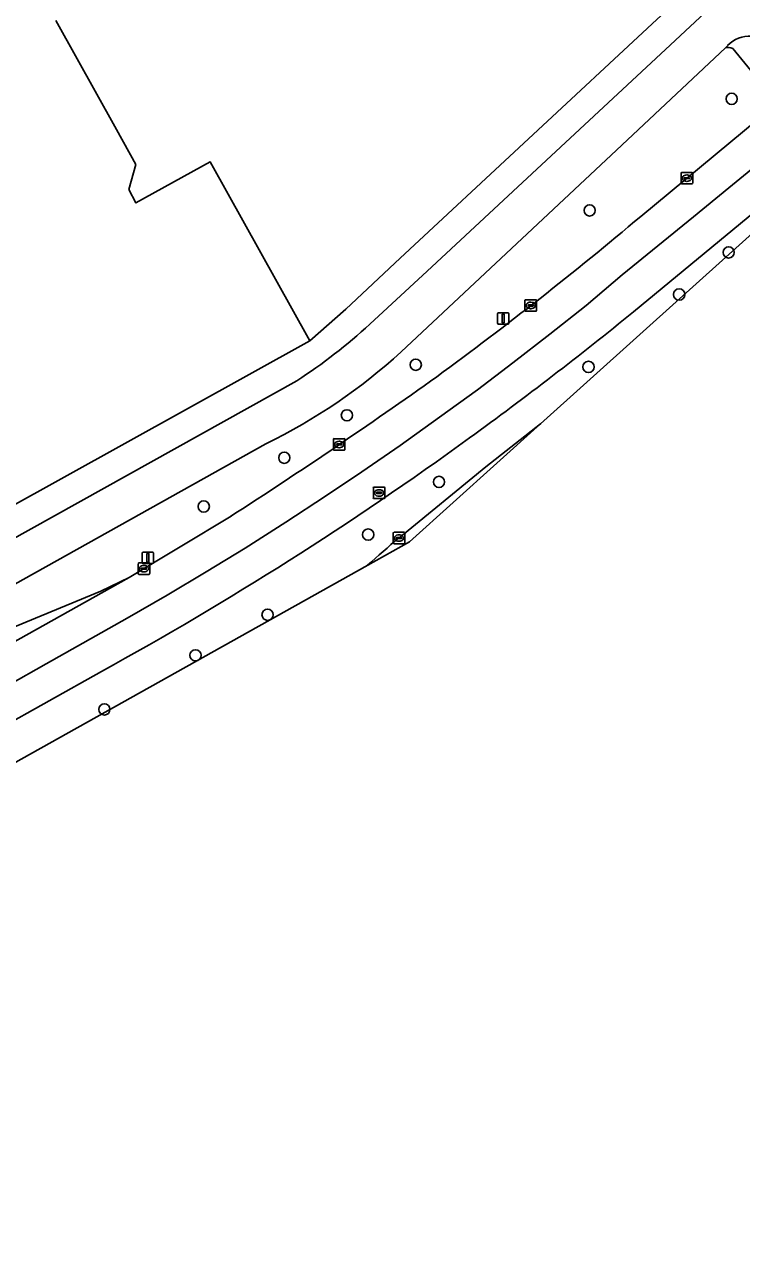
# Model space of a CAD drawing. Extents: x 157692 to 159674, y 381452 to 383291.
# Drawn here: x 159107.8 to 159169.9, y 382094.5 to 382201.1 of the extents above; entities that cross this region are included whole.
import ezdxf

# ---------------------------------------------------------------- set-up
doc = ezdxf.new("R2010")
doc.units = 0
for name, color, linetype in [('IMGEO_Berm_groen', 7, 'Continuous'), ('IMGEO_Boom', 7, 'Continuous'), ('IMGEO_Erf', 7, 'Continuous'), ('IMGEO_Fietspad_gesloten', 7, 'Continuous'), ('IMGEO_Kolk', 7, 'Continuous'), ('IMGEO_Lichtmast', 7, 'Continuous'), ('IMGEO_OVBaan_gesloten', 7, 'Continuous'), ('IMGEO_Pand', 7, 'Continuous'), ('IMGEO_Rijbaan_regionaal_gesloten', 7, 'Continuous'), ('IMGEO_Rijbaan_regionaal_open', 7, 'Continuous'), ('IMGEO_Rioolput', 7, 'Continuous'), ('IMGEO_Voetpad_open', 7, 'Continuous')]:
    doc.layers.add(name, color=color, linetype=linetype)

msp = doc.modelspace()

# ---------------------------------------------------------------- linework, layer by layer
at = {"layer": 'IMGEO_Berm_groen'}
for points in [[(159168.56, 382199.1), (159159.11, 382190.22), (159140.46, 382172.71)], [(159172.74, 382194.72), (159169.2, 382199.04)], [(159161.22, 382184.46), (159172.75, 382194.04)], [(159140.26, 382156.56), (159147.8, 382162.75), (159152.53, 382166.46), (159177.5, 382188.94), (159177.5, 382188.94), (159177.2, 382189.32)], [(159176.66, 382189.47), (159160.6, 382176.18)], [(159128.73, 382164.73), (159096.91, 382146.96), (159094.14, 382145.6), (159095.03, 382143.96), (159114.41, 382151.97), (159116.88, 382153.15), (159125.7, 382158.46)], [(159052.5, 382106.6), (159137.55, 382154.2)], [(159114.47, 382144.98), (159050.92, 382109.35), (159052.5, 382106.6)]]:
    msp.add_lwpolyline(points, dxfattribs=at)
for centre, radius, start, end in [((159168.79, 382198.14), 0.985, 65.7357, 103.9398), ((158955.73, 382427.65), 318.38, 306.148, 310.1971), ((158948.82, 382436.61), 335.66, 306.0572, 309.119), ((159106.78, 382209.62), 49.96, 296.0513, 312.3793), ((158881.6, 382537.6), 450.92, 302.7738, 305.5131), ((158968.86, 382409.67), 302.09, 298.8161, 305.9914), ((159194.36, 382091.61), 84.54, 129.7913, 132.2264)]:
    msp.add_arc(centre, radius, start, end, dxfattribs=at)
at = {"layer": 'IMGEO_Boom'}
for centre in [(159169.1, 382194.66), (159156.79, 382184.98), (159168.84, 382181.34), (159164.55, 382177.69), (159141.71, 382171.6), (159156.69, 382171.41), (159135.75, 382167.21), (159130.32, 382163.53), (159143.73, 382161.43), (159123.34, 382159.3), (159137.59, 382156.86), (159128.87, 382149.91), (159122.62, 382146.39), (159114.72, 382141.7)]:
    msp.add_circle(centre, 0.489, dxfattribs=at)
at = {"layer": 'IMGEO_Erf'}
msp.add_lwpolyline([(159110.5, 382201.46), (159115.76, 382191.99), (159117.44, 382188.98), (159116.83, 382186.79), (159117.46, 382185.64), (159123.88, 382189.21), (159132.52, 382173.66), (159135.66, 382176.41), (159140.37, 382180.85), (159162.61, 382201.53)], dxfattribs=at)
at = {"layer": 'IMGEO_Fietspad_gesloten'}
for points in [[(159176.59, 382209.82), (159172.33, 382206.68), (159167.65, 382202.94), (159163.37, 382198.95), (159142.69, 382179.71), (159137.74, 382175.12)], [(159140.46, 382172.71), (159159.11, 382190.22), (159168.56, 382199.1), (159168.76, 382199.29)], [(159131.41, 382170.21), (159036.98, 382117.57)], [(159039.36, 382114.86), (159043.21, 382117.01), (159094.14, 382145.6), (159096.91, 382146.96), (159128.73, 382164.73)]]:
    msp.add_lwpolyline(points, dxfattribs=at)
for centre, radius, start, end in [((159170.7, 382197.35), 2.75, 39.3131, 135.1755), ((159105.23, 382210.49), 48.04, 303.0211, 312.5821), ((159106.78, 382209.62), 49.96, 296.0513, 312.3793)]:
    msp.add_arc(centre, radius, start, end, dxfattribs=at)
at = {"layer": 'IMGEO_Kolk'}
for p, q in [((159164.72, 382187.35), (159164.72, 382188.21)), ((159164.79, 382188.28), (159165.64, 382188.28)), ((159164.97, 382187.77), (159164.97, 382187.79)), ((159165.41, 382187.74), (159165.01, 382187.74)), ((159165.02, 382187.82), (159165.42, 382187.82)), ((159165.2, 382188.06), (159165.23, 382188.06)), ((159165.46, 382187.79), (159165.46, 382187.77)), ((159165.72, 382188.21), (159165.72, 382187.35)), ((159165.64, 382187.28), (159164.79, 382187.28)), ((159165.23, 382187.5), (159165.2, 382187.5)), ((159151.18, 382176.31), (159151.18, 382177.16)), ((159151.26, 382177.24), (159152.11, 382177.24)), ((159151.67, 382177.02), (159151.7, 382177.02)), ((159152.18, 382177.16), (159152.18, 382176.31)), ((159152.11, 382176.24), (159151.26, 382176.24)), ((159151.44, 382176.73), (159151.44, 382176.74)), ((159151.48, 382176.78), (159151.88, 382176.78)), ((159151.88, 382176.69), (159151.48, 382176.69)), ((159151.69, 382176.46), (159151.67, 382176.46)), ((159151.93, 382176.74), (159151.93, 382176.73)), ((159134.58, 382164.26), (159134.58, 382165.11)), ((159134.65, 382165.18), (159135.51, 382165.18)), ((159134.84, 382164.68), (159134.84, 382164.69)), ((159134.88, 382164.73), (159135.28, 382164.73)), ((159135.27, 382164.64), (159134.88, 382164.64)), ((159135.09, 382164.4), (159135.06, 382164.4)), ((159135.07, 382164.96), (159135.09, 382164.96)), ((159135.32, 382164.69), (159135.32, 382164.68)), ((159135.58, 382165.11), (159135.58, 382164.26)), ((159135.51, 382164.18), (159134.65, 382164.18)), ((159139.76, 382156.14), (159139.76, 382156.99)), ((159139.83, 382157.06), (159140.69, 382157.06)), ((159140.25, 382156.84), (159140.27, 382156.84)), ((159140.76, 382156.99), (159140.76, 382156.14)), ((159140.69, 382156.06), (159139.83, 382156.06)), ((159140.02, 382156.56), (159140.02, 382156.57)), ((159140.06, 382156.61), (159140.46, 382156.61)), ((159140.45, 382156.52), (159140.06, 382156.52)), ((159140.27, 382156.28), (159140.24, 382156.28)), ((159140.5, 382156.57), (159140.5, 382156.56)), ((159117.65, 382153.49), (159117.65, 382154.34)), ((159117.72, 382154.41), (159118.57, 382154.41)), ((159117.91, 382153.91), (159117.91, 382153.92)), ((159117.95, 382153.96), (159118.35, 382153.96)), ((159118.34, 382153.87), (159117.95, 382153.87)), ((159118.16, 382153.63), (159118.13, 382153.63)), ((159118.14, 382154.19), (159118.16, 382154.19)), ((159118.39, 382153.92), (159118.39, 382153.91)), ((159118.65, 382154.34), (159118.65, 382153.49)), ((159118.57, 382153.41), (159117.72, 382153.41))]:
    msp.add_line(p, q, dxfattribs=at)
for points in [[(159164.72, 382187.35), (159164.72, 382188.21)], [(159164.79, 382188.28), (159165.64, 382188.28)], [(159165.72, 382188.21), (159165.72, 382187.35)], [(159165.64, 382187.28), (159164.79, 382187.28)], [(159151.18, 382176.31), (159151.18, 382177.16)], [(159151.26, 382177.24), (159152.11, 382177.24)], [(159152.18, 382177.16), (159152.18, 382176.31)], [(159152.11, 382176.24), (159151.26, 382176.24)], [(159134.58, 382164.26), (159134.58, 382165.11)], [(159134.65, 382165.18), (159135.51, 382165.18)], [(159135.58, 382165.11), (159135.58, 382164.26)], [(159135.51, 382164.18), (159134.65, 382164.18)], [(159139.76, 382156.14), (159139.76, 382156.99)], [(159139.83, 382157.06), (159140.69, 382157.06)], [(159140.76, 382156.99), (159140.76, 382156.14)], [(159140.69, 382156.06), (159139.83, 382156.06)], [(159117.65, 382153.49), (159117.65, 382154.34)], [(159117.72, 382154.41), (159118.57, 382154.41)], [(159118.65, 382154.34), (159118.65, 382153.49)], [(159118.57, 382153.41), (159117.72, 382153.41)]]:
    msp.add_lwpolyline(points, dxfattribs=at)
for centre, radius, start, end in [((159164.79, 382188.2), 0.0765, 91.552, 178.448), ((159164.79, 382188.2), 0.0765, 91.552, 178.448), ((159165.02, 382187.78), 0.0403, 85.8775, 175.7526), ((159165.01, 382187.77), 0.0366, 178.938, 274.7102), ((159165.42, 382187.78), 0.043, 264.8664, 352.4533), ((159165.42, 382187.78), 0.0386, 1.7309, 96.639), ((159165.64, 382188.2), 0.0765, 1.552, 88.448), ((159165.64, 382188.2), 0.0765, 1.552, 88.448), ((159164.79, 382187.36), 0.0765, 181.552, 268.448), ((159164.79, 382187.36), 0.0765, 181.552, 268.448), ((159165.64, 382187.36), 0.0765, 271.552, 358.448), ((159165.64, 382187.36), 0.0765, 271.552, 358.448), ((159151.26, 382177.16), 0.0765, 91.552, 178.448), ((159151.26, 382177.16), 0.0765, 91.552, 178.448), ((159152.11, 382177.16), 0.0765, 1.552, 88.448), ((159152.11, 382177.16), 0.0765, 1.552, 88.448), ((159151.26, 382176.31), 0.0765, 181.552, 268.448), ((159151.26, 382176.31), 0.0765, 181.552, 268.448), ((159151.48, 382176.74), 0.0403, 85.8775, 175.7526), ((159151.48, 382176.73), 0.0366, 178.938, 274.7102), ((159151.89, 382176.74), 0.0386, 1.7309, 96.639), ((159151.88, 382176.74), 0.043, 264.8664, 352.4533), ((159152.11, 382176.31), 0.0765, 271.552, 358.448), ((159152.11, 382176.31), 0.0765, 271.552, 358.448), ((159134.65, 382165.11), 0.0765, 91.552, 178.448), ((159134.65, 382165.11), 0.0765, 91.552, 178.448), ((159134.65, 382164.26), 0.0765, 181.552, 268.448), ((159134.65, 382164.26), 0.0765, 181.552, 268.448), ((159134.88, 382164.69), 0.0403, 85.8775, 175.7526), ((159134.87, 382164.68), 0.0366, 178.938, 274.7102), ((159135.28, 382164.68), 0.043, 264.8664, 352.4533), ((159135.28, 382164.69), 0.0386, 1.7309, 96.639), ((159135.5, 382165.11), 0.0765, 1.552, 88.448), ((159135.5, 382165.11), 0.0765, 1.552, 88.448), ((159135.5, 382164.26), 0.0765, 271.552, 358.448), ((159135.5, 382164.26), 0.0765, 271.552, 358.448), ((159139.83, 382156.99), 0.0765, 91.552, 178.448), ((159139.83, 382156.99), 0.0765, 91.552, 178.448), ((159140.68, 382156.99), 0.0765, 1.552, 88.448), ((159140.68, 382156.99), 0.0765, 1.552, 88.448), ((159139.83, 382156.14), 0.0765, 181.552, 268.448), ((159139.83, 382156.14), 0.0765, 181.552, 268.448), ((159140.06, 382156.57), 0.0403, 85.8775, 175.7526), ((159140.05, 382156.56), 0.0366, 178.938, 274.7102), ((159140.46, 382156.56), 0.043, 264.8664, 352.4533), ((159140.46, 382156.57), 0.0386, 1.7309, 96.639), ((159140.68, 382156.14), 0.0765, 271.552, 358.448), ((159140.68, 382156.14), 0.0765, 271.552, 358.448), ((159117.72, 382154.34), 0.0765, 91.552, 178.448), ((159117.72, 382154.34), 0.0765, 91.552, 178.448), ((159117.95, 382153.92), 0.0403, 85.8775, 175.7526), ((159117.94, 382153.91), 0.0366, 178.938, 274.7102), ((159118.35, 382153.91), 0.043, 264.8664, 352.4533), ((159118.35, 382153.92), 0.0386, 1.7309, 96.639), ((159118.57, 382154.34), 0.0765, 1.552, 88.448), ((159118.57, 382154.34), 0.0765, 1.552, 88.448), ((159117.72, 382153.49), 0.0765, 181.552, 268.448), ((159117.72, 382153.49), 0.0765, 181.552, 268.448), ((159118.57, 382153.49), 0.0765, 271.552, 358.448), ((159118.57, 382153.49), 0.0765, 271.552, 358.448)]:
    msp.add_arc(centre, radius, start, end, dxfattribs=at)
for centre, major_axis, ratio, start_param, end_param in [((159165.2, 382187.78), (-0.387, 0.002), 0.722429, 4.712389, 7.853982), ((159165.23, 382187.78), (-0.39, 0.002), 0.717154, 1.570796, 4.712389), ((159151.67, 382176.74), (-0.387, 0.002), 0.722429, 4.712389, 7.853982), ((159151.69, 382176.74), (-0.39, 0.002), 0.717154, 1.570796, 4.712389), ((159135.07, 382164.68), (-0.387, 0.002), 0.722429, 4.712389, 7.853982), ((159135.09, 382164.68), (-0.39, 0.002), 0.717154, 1.570796, 4.712389), ((159140.25, 382156.56), (-0.387, 0.002), 0.722429, 4.712389, 7.853982), ((159140.27, 382156.56), (-0.39, 0.002), 0.717154, 1.570796, 4.712389), ((159118.13, 382153.91), (-0.387, 0.002), 0.722429, 4.712389, 7.853982), ((159118.16, 382153.91), (-0.39, 0.002), 0.717154, 1.570796, 4.712389)]:
    msp.add_ellipse(centre, major_axis=major_axis, ratio=ratio, start_param=start_param, end_param=end_param, dxfattribs=at)
at = {"layer": 'IMGEO_Lichtmast'}
for p, q in [((159148.8, 382175.22), (159148.8, 382176.01)), ((159148.8, 382176.01), (159148.8, 382175.22)), ((159148.9, 382176.11), (159149.69, 382176.11)), ((159149.69, 382176.11), (159148.9, 382176.11)), ((159149.79, 382176.01), (159149.79, 382175.22)), ((159149.79, 382175.22), (159149.79, 382176.01)), ((159149.69, 382175.12), (159148.9, 382175.12)), ((159148.9, 382175.12), (159149.69, 382175.12)), ((159118, 382154.45), (159118, 382155.25)), ((159118, 382155.25), (159118, 382154.45)), ((159118.1, 382155.35), (159118.88, 382155.35)), ((159118.88, 382155.35), (159118.1, 382155.35)), ((159118.98, 382155.25), (159118.98, 382154.45)), ((159118.98, 382154.45), (159118.98, 382155.25)), ((159118.88, 382154.35), (159118.1, 382154.35)), ((159118.1, 382154.35), (159118.88, 382154.35))]:
    msp.add_line(p, q, dxfattribs=at)
for points in [[(159149.22, 382175.99), (159149.37, 382175.99), (159149.37, 382175.24), (159149.22, 382175.24), (159149.22, 382175.99)], [(159118.41, 382155.23), (159118.57, 382155.23), (159118.57, 382154.48), (159118.41, 382154.48), (159118.41, 382155.23)]]:
    msp.add_lwpolyline(points, dxfattribs=at)
for centre, start, end in [((159148.9, 382176.01), 90, 180), ((159148.9, 382176.01), 90, 180), ((159149.69, 382176.01), 0, 90), ((159149.69, 382176.01), 360, 90), ((159148.9, 382175.22), 180, 270), ((159148.9, 382175.22), 180, 270), ((159149.69, 382175.22), 270, 0), ((159149.69, 382175.22), 270, 0), ((159118.1, 382155.25), 90, 180), ((159118.1, 382155.25), 90, 180), ((159118.88, 382155.25), 0, 90), ((159118.88, 382155.25), 360, 90), ((159118.1, 382154.45), 180, 270), ((159118.1, 382154.45), 180, 270), ((159118.88, 382154.45), 270, 0), ((159118.88, 382154.45), 270, 0)]:
    msp.add_arc(centre, 0.1, start, end, dxfattribs=at)
at = {"layer": 'IMGEO_OVBaan_gesloten'}
msp.add_lwpolyline([(159116.88, 382153.15), (159114.41, 382151.97), (159095.03, 382143.96), (159093.21, 382143.31), (159072.39, 382131.63), (159053.89, 382117.86)], close=True, dxfattribs=at)
at = {"layer": 'IMGEO_Pand'}
msp.add_lwpolyline([(159055.69, 382213.8), (159051, 382191.21), (159073.71, 382186.46), (159072.6, 382181.17), (159087.48, 382154.39), (159089.91, 382150.02), (159132.52, 382173.66), (159123.88, 382189.21), (159117.46, 382185.64), (159116.83, 382186.79), (159117.44, 382188.98), (159115.76, 382191.99), (159110.5, 382201.46)], dxfattribs=at)
at = {"layer": 'IMGEO_Rijbaan_regionaal_gesloten'}
msp.add_lwpolyline([(159137.55, 382154.2), (159141.17, 382156.23), (159152.53, 382166.46), (159147.8, 382162.75), (159140.26, 382156.56)], dxfattribs=at)
msp.add_arc((159194.36, 382091.61), 84.54, 129.7913, 132.2264, dxfattribs=at)
at = {"layer": 'IMGEO_Rijbaan_regionaal_open'}
for points in [[(159172.75, 382194.04), (159161.22, 382184.46)], [(159172.22, 382189.7), (159168.86, 382186.95), (159165.78, 382184.44), (159162.7, 382181.92), (159159.62, 382179.4), (159156.48, 382176.74), (159153.33, 382174.25), (159150.12, 382171.76), (159147.08, 382169.43), (159143.76, 382167.04), (159140.37, 382164.59), (159137.04, 382162.3), (159133.89, 382160.2), (159130.44, 382157.93), (159126.94, 382155.7), (159123.55, 382153.62), (159120.17, 382151.6), (159116.71, 382149.62), (159109.67, 382145.65), (159106.4, 382143.8)], [(159106.4, 382143.8), (159109.67, 382145.65), (159116.71, 382149.62), (159120.17, 382151.6), (159123.55, 382153.62), (159126.94, 382155.7), (159130.44, 382157.93), (159133.89, 382160.2), (159137.04, 382162.3), (159140.37, 382164.59), (159143.76, 382167.04), (159147.08, 382169.43), (159150.12, 382171.76), (159153.33, 382174.25), (159156.48, 382176.74), (159159.62, 382179.4), (159162.7, 382181.92), (159165.78, 382184.44), (159168.86, 382186.95), (159172.22, 382189.7)], [(159160.6, 382176.18), (159176.66, 382189.47)], [(159125.7, 382158.46), (159116.88, 382153.15), (159053.89, 382117.86), (159045.4, 382113.11), (159030.16, 382104.6)], [(159023.84, 382094.51), (159029.68, 382097.51), (159048.28, 382107.87), (159050.92, 382109.35), (159114.47, 382144.98)]]:
    msp.add_lwpolyline(points, dxfattribs=at)
for centre, radius, start, end in [((158955.73, 382427.65), 318.38, 306.148, 310.1971), ((158948.82, 382436.61), 335.66, 306.0572, 309.119), ((158881.6, 382537.6), 450.92, 302.7738, 305.5131), ((158968.86, 382409.67), 302.09, 298.8161, 305.9914)]:
    msp.add_arc(centre, radius, start, end, dxfattribs=at)
at = {"layer": 'IMGEO_Rioolput'}
for p, q in [((159138.04, 382160.06), (159138.04, 382160.91)), ((159138.11, 382160.98), (159138.96, 382160.98)), ((159138.96, 382159.98), (159138.11, 382159.98)), ((159138.3, 382160.48), (159138.3, 382160.49)), ((159138.34, 382160.53), (159138.74, 382160.53)), ((159138.73, 382160.44), (159138.34, 382160.44)), ((159138.55, 382160.2), (159138.52, 382160.2)), ((159138.53, 382160.76), (159138.55, 382160.76)), ((159138.78, 382160.49), (159138.78, 382160.48)), ((159139.04, 382160.91), (159139.04, 382160.06))]:
    msp.add_line(p, q, dxfattribs=at)
for points in [[(159138.04, 382160.06), (159138.04, 382160.91)], [(159138.11, 382160.98), (159138.96, 382160.98)], [(159138.96, 382159.98), (159138.11, 382159.98)], [(159139.04, 382160.91), (159139.04, 382160.06)]]:
    msp.add_lwpolyline(points, dxfattribs=at)
for centre, radius, start, end in [((159138.11, 382160.91), 0.0765, 91.552, 178.448), ((159138.11, 382160.91), 0.0765, 91.552, 178.448), ((159138.11, 382160.06), 0.0765, 181.552, 268.448), ((159138.11, 382160.06), 0.0765, 181.552, 268.448), ((159138.34, 382160.49), 0.0403, 85.8775, 175.7526), ((159138.33, 382160.48), 0.0366, 178.938, 274.7102), ((159138.74, 382160.48), 0.043, 264.8664, 352.4533), ((159138.74, 382160.49), 0.0386, 1.7309, 96.639), ((159138.96, 382160.91), 0.0765, 1.552, 88.448), ((159138.96, 382160.91), 0.0765, 1.552, 88.448), ((159138.96, 382160.06), 0.0765, 271.552, 358.448), ((159138.96, 382160.06), 0.0765, 271.552, 358.448)]:
    msp.add_arc(centre, radius, start, end, dxfattribs=at)
for centre, major_axis, ratio, start_param, end_param in [((159138.52, 382160.48), (-0.387, 0.002), 0.722429, 4.712389, 7.853982), ((159138.55, 382160.48), (-0.39, 0.002), 0.717154, 1.570796, 4.712389)]:
    msp.add_ellipse(centre, major_axis=major_axis, ratio=ratio, start_param=start_param, end_param=end_param, dxfattribs=at)
at = {"layer": 'IMGEO_Voetpad_open'}
for points in [[(159165.91, 382204.6), (159165.61, 382204.32), (159162.61, 382201.53), (159140.37, 382180.85), (159135.66, 382176.41), (159132.52, 382173.66), (159089.91, 382150.02), (159088.85, 382149.22), (159035.79, 382119.6)], [(159137.74, 382175.12), (159142.69, 382179.71), (159163.37, 382198.95), (159167.65, 382202.94)], [(159168.76, 382199.29), (159168.56, 382199.1)], [(159169.2, 382199.04), (159172.74, 382194.72)], [(159036.98, 382117.57), (159131.41, 382170.21)]]:
    msp.add_lwpolyline(points, dxfattribs=at)
for centre, radius, start, end in [((159170.7, 382197.35), 2.75, 39.3131, 135.1755), ((159168.79, 382198.14), 0.985, 65.7357, 103.9398), ((159105.23, 382210.49), 48.04, 303.0211, 312.5821)]:
    msp.add_arc(centre, radius, start, end, dxfattribs=at)

doc.saveas('drawing.dxf')
